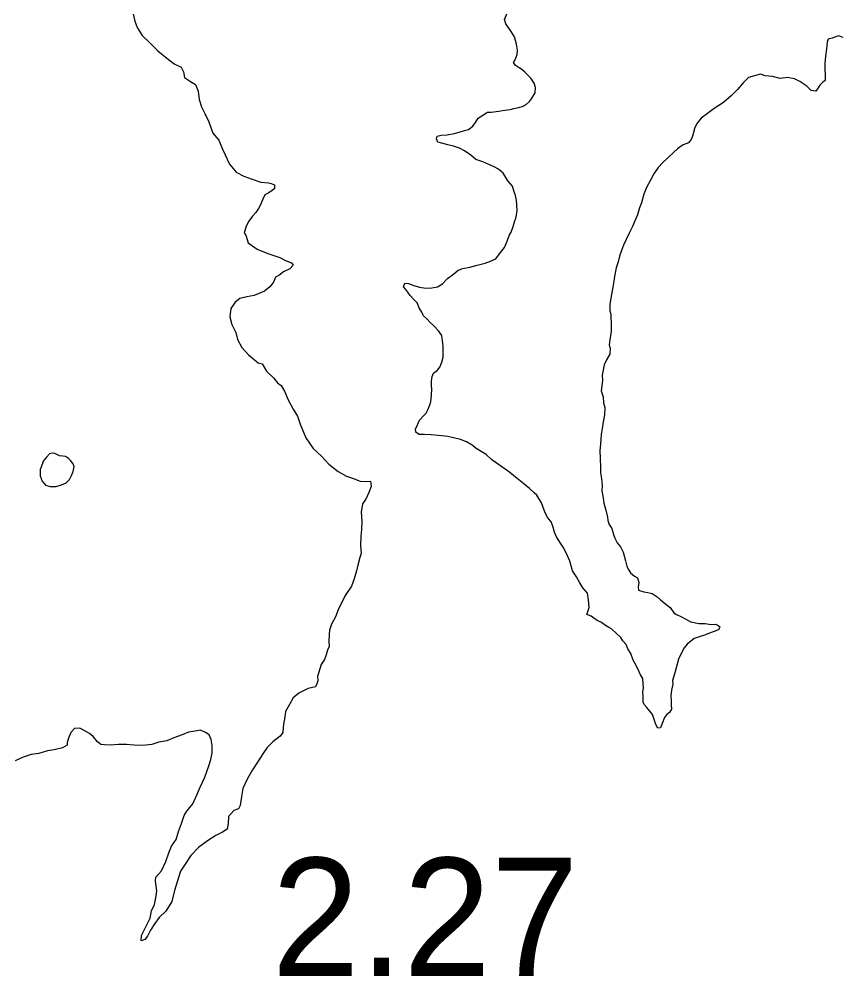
# Model space of a CAD drawing. Extents: x 31699 to 244310, y -8841 to 11474.
# Drawn here: x 134387.1 to 134583.7, y 735.9 to 964.1 of the extents above; entities that cross this region are included whole.
import ezdxf

# ---------------------------------------------------------------- set-up
doc = ezdxf.new("R2010")
doc.units = 0
doc.layers.add('R_Draft', color=7, linetype='Continuous')
doc.layers.add('S_WALL_ANNOT', color=7, linetype='Continuous')

msp = doc.modelspace()

# ---------------------------------------------------------------- linework, layer by layer
at = {"layer": 'R_Draft'}
for points in [[(134414.29, 965.3), (134414.7, 963.64), (134415.31, 962.11), (134416.46, 960.25), (134418.2, 958.53), (134420.21, 956.55), (134422.36, 954.83), (134424.1, 953.51), (134425.77, 952.65), (134426.31, 951.59), (134426.58, 950.19), (134427.99, 949.27), (134429.19, 948.55), (134429.8, 946.95), (134430.09, 944.95), (134430.63, 943.22), (134431.44, 941.63), (134432.39, 939.63), (134433.34, 936.97), (134434.75, 935.25), (134435.63, 933.12), (134436.31, 931.79), (134437.33, 929.53), (134438.87, 927.61), (134440.74, 926.69), (134442.48, 926.04), (134444.81, 925.26), (134446.61, 925.07), (134447.27, 924.94), (134448.07, 924.62), (134448.08, 923.75), (134447.42, 923.21), (134446.56, 922.6), (134445.77, 922.2), (134445.24, 921.19), (134444.72, 919.85), (134444.26, 918.98), (134443.6, 917.98), (134442.81, 917.1), (134441.96, 915.9), (134441.3, 914.76)], [(134505.04, 914.66), (134505.37, 915.8), (134505.71, 916.93), (134505.98, 918.46), (134505.91, 919.86), (134505.85, 920.86), (134505.58, 922.06), (134505.25, 922.93), (134504.86, 924.26), (134503.79, 925.53), (134503.06, 926.73), (134502.6, 927.4), (134501.54, 928.34), (134500.47, 928.87), (134499.21, 929.47), (134497.81, 930.08), (134496.15, 930.68), (134494.89, 931.68), (134493.43, 932.75), (134492.23, 933.35), (134490.77, 933.82), (134489.44, 934.16), (134487.71, 934.63), (134487.04, 934.76), (134486.71, 935.56), (134486.91, 936.23), (134487.85, 936.43), (134489.31, 936.56), (134490.97, 936.82), (134492.1, 937.15), (134493.43, 937.55), (134494.37, 937.82), (134495.36, 938.62), (134496.03, 939.48), (134496.7, 940.48), (134497.76, 941.21), (134498.89, 941.94), (134499.76, 941.94), (134501.62, 942.21), (134502.49, 942.34), (134504.28, 942.6), (134505.15, 942.8), (134506.35, 943.07), (134507.41, 943.4), (134508.14, 943.8), (134508.94, 944.53), (134509.41, 945.13), (134510.27, 946.53), (134510.34, 947.86), (134510.01, 948.86), (134509.28, 950.06), (134508.55, 950.8), (134507.75, 951.6), (134507.09, 952.13), (134505.56, 953.07), (134505.1, 953.8), (134505.5, 954.47), (134505.96, 955.67), (134506.1, 956.74), (134505.84, 958.2), (134505.31, 959.94), (134504.58, 961.21), (134503.25, 963.01), (134502.92, 964.08), (134503.52, 965.41)], [(134583.79, 959.75), (134582.66, 960.15), (134581.2, 959.62), (134580.2, 959.35), (134580, 958.62), (134579.86, 957.02), (134579.59, 955.29), (134579.46, 953.55), (134579.39, 952.35), (134579.52, 950.68), (134579.52, 949.48), (134578.92, 949.09), (134578.19, 948.42), (134577.65, 947.49), (134577.25, 946.95), (134576.19, 947.09), (134575.13, 948.16), (134573.47, 949.29), (134572.2, 949.9), (134570.54, 950.23)], [(134564.09, 951.04), (134561.23, 950.18), (134559.96, 948.98), (134558.56, 947.32), (134557.03, 945.85), (134555.23, 944.26), (134552.97, 942.86), (134551.44, 941.59), (134549.91, 940.53), (134548.91, 939.33), (134548.38, 938.26), (134548.11, 937.13), (134547.84, 936.2), (134547.51, 935.4), (134546.91, 934.6), (134545.58, 934.14), (134544.24, 933.2), (134543.31, 932.34), (134541.98, 931.07), (134540.78, 929.94), (134539.65, 928.74), (134538.58, 927.21), (134537.85, 925.88), (134536.85, 924.01), (134536.18, 922.35), (134535.65, 920.35), (134535.18, 919.15), (134534.71, 917.48), (134534.18, 916.15), (134533.51, 914.68), (134532.71, 913.09), (134531.97, 911.55), (134531.37, 910.22), (134530.91, 908.95), (134530.37, 907.55), (134530.1, 906.22), (134529.64, 904.82), (134529.23, 902.76), (134529.03, 901.62), (134528.83, 900.16), (134528.43, 898.02), (134528.09, 896.09), (134528.09, 894.56), (134528.36, 893.76), (134528.42, 890.89), (134528.42, 889.55), (134528.22, 888.15), (134527.95, 886.42), (134528.15, 885.62), (134528.08, 884.22), (134527.28, 882.82), (134526.74, 881.69), (134526.27, 879.22), (134526.34, 877.96), (134526.07, 875.42), (134526.47, 874.02), (134526.6, 872.62), (134526.93, 871.49), (134526.86, 869.75), (134526.52, 868.02), (134526.32, 866.95), (134526.05, 865.02), (134525.99, 863.89), (134525.85, 862.75), (134525.72, 861.22), (134525.78, 859.42), (134525.91, 857.15), (134525.91, 855.89), (134526.1, 854.48), (134526.24, 852.88), (134526.23, 851.62), (134526.5, 849.95), (134526.63, 848.68), (134527.16, 846.95), (134527.55, 845.28), (134527.62, 844.55), (134527.95, 843.55), (134528.55, 842.61), (134529.01, 841.21), (134529.28, 840.34), (134529.87, 839.21), (134530.67, 838.27), (134531.27, 836.94), (134531.86, 834.87), (134532.13, 833.6), (134532.46, 832.94), (134533.06, 832), (134533.99, 831.2), (134534.72, 830.87), (134535.05, 829.73), (134534.85, 828.67), (134534.98, 827.87), (134536.18, 827.46), (134537.17, 827.33), (134538.24, 827.06), (134539.37, 826.32), (134540.16, 825.59), (134541.09, 824.86), (134542.49, 823.79), (134543.35, 822.45), (134544.02, 822.12)], [(134570.54, 950.23), (134568.75, 949.97), (134566.95, 950.44), (134565.15, 950.64), (134564.09, 951.04)], [(134441.3, 914.76), (134440.85, 913.09), (134441.19, 912.56), (134441.8, 910.76), (134443.94, 909.24), (134446.48, 908.26), (134449.34, 907.28), (134450.68, 906.56), (134452.08, 905.97), (134452.48, 905.44), (134451.69, 904.57), (134450.24, 903.82), (134449.11, 903.01), (134448.32, 902.54), (134447.79, 901.4), (134446.94, 900.26), (134445.68, 899.25), (134443.23, 898.23), (134441.44, 897.88), (134439.78, 897.47), (134438.65, 896.59), (134437.6, 895.12), (134437.42, 893.12), (134437.9, 891.25), (134438.84, 889.39), (134439.19, 887.73), (134440.27, 885.8), (134441.88, 884.08), (134444.16, 882.1), (134445.09, 881.9), (134446.17, 880.18), (134447.84, 878.59), (134448.79, 877.33), (134449.65, 876.74), (134450.46, 875.34), (134451.35, 873.28), (134452.49, 871.09), (134453.57, 869.43)], [(134522.6, 822.08), (134523.13, 823.75), (134523, 825.55), (134522.74, 827.15), (134521.68, 828.49), (134520.95, 829.62), (134520.15, 831.09), (134519.22, 832.49), (134518.89, 833.69), (134518.56, 834.83), (134518.03, 836.09), (134517.1, 837.9), (134516.3, 839.1), (134515.38, 840.63), (134514.91, 841.77), (134514.51, 843.17), (134514.12, 844.17), (134513.32, 845.17), (134512.66, 846.37), (134512.13, 847.84), (134511.8, 848.77), (134510.67, 850.58), (134510.07, 851.11), (134508.94, 852.18), (134507.61, 853.25), (134505.95, 854.52), (134504.22, 855.99), (134503.09, 856.79), (134501.5, 857.86), (134499.9, 858.99), (134498.58, 860.26), (134497.38, 861), (134496.18, 861.67), (134495.25, 862.47), (134493.92, 863.27), (134492.46, 863.87), (134490.8, 864.21), (134489.4, 864.54), (134487.21, 864.82), (134485.41, 864.95), (134483.82, 865.02), (134482.62, 865.02), (134481.82, 865.56), (134481.69, 866.29), (134482.16, 867.36), (134482.69, 868.49), (134483.69, 869.55), (134484.22, 870.09), (134484.62, 870.89), (134485.29, 872.49), (134485.49, 873.42), (134485.56, 874.55), (134485.63, 875.75), (134485.56, 876.82), (134485.57, 877.75), (134485.7, 878.89), (134486.03, 879.69), (134486.97, 880.42), (134487.5, 881.08), (134488.03, 882.28), (134488.3, 883.48), (134488.3, 884.82), (134488.3, 886.22), (134488.17, 887.35), (134487.98, 888.69), (134487.18, 889.75), (134486.05, 890.96), (134485.19, 891.76), (134484.46, 892.56), (134483.66, 893.36), (134483.19, 894.23), (134482.6, 895.29), (134482.13, 896.43), (134481.27, 897.3), (134480.47, 898.23), (134479.88, 899.03), (134479.41, 899.63), (134478.88, 900.24), (134479.15, 901.17), (134480.01, 901.1), (134481.34, 900.56), (134482.67, 900.23), (134484.2, 899.96), (134485.6, 900.02), (134486.93, 900.29), (134488.13, 900.95), (134489.33, 902.22), (134490.86, 903.35), (134491.86, 904.28), (134492.99, 904.61), (134494.65, 904.94), (134496.45, 905.41), (134498.31, 905.94), (134499.64, 906.4), (134500.91, 906.93), (134502.04, 908.47), (134502.97, 909.67), (134503.57, 911.13), (134504.11, 912.53), (134504.51, 913.33), (134505.04, 914.66)], [(134453.57, 869.43), (134454.19, 867.5), (134455.54, 864.24), (134457.29, 861.72), (134459.3, 859.87), (134461.05, 857.95), (134463.26, 856.23), (134465.26, 855.12), (134466.66, 854.59), (134468.53, 853.87), (134469.99, 853.82), (134470.99, 853.89), (134471.13, 852.63), (134470.55, 851.16), (134469.83, 849.62), (134469.04, 848.48), (134468.72, 846.54), (134468.87, 844.34), (134468.82, 842.34), (134468.7, 840.74), (134468.58, 838.67), (134468.73, 836.67), (134468.41, 835.66), (134467.96, 833.86), (134467.64, 832.52), (134467.05, 830.58), (134466.4, 828.84), (134464.89, 826.63), (134463.25, 823.22), (134462.6, 821.54), (134461.68, 819.8), (134461.16, 818.33), (134461.11, 817.33), (134461.05, 815.66), (134461.13, 814.46), (134460.74, 813.59), (134460.41, 812.45), (134459.96, 811.38), (134459.17, 810.18), (134458.84, 809.11), (134458.52, 808.1), (134458.33, 807.37), (134458.4, 806.3), (134458.14, 805.57), (134457.81, 804.83), (134456.09, 804.42), (134453.84, 803.33), (134452.51, 802.19), (134451.6, 800.64), (134450.68, 798.97), (134450.49, 797.7), (134450.17, 795.96), (134450.11, 795.1), (134450.05, 793.9), (134449.4, 793.02), (134447.68, 791.68), (134446.29, 790.33), (134445.24, 788.85), (134443.99, 786.84), (134442.81, 785.03), (134441.56, 782.76), (134440.52, 780.55), (134440.2, 778.68), (134439.82, 776.54), (134439.49, 775.74), (134438.36, 775.33), (134437.11, 773.92), (134436.99, 772.25), (134436.74, 770.84), (134435.68, 770.17), (134434.09, 769.36), (134432.1, 768.07), (134429.92, 766.52), (134428.07, 764.57), (134426.76, 762.49), (134425.64, 760.82), (134424.93, 758.54), (134424.22, 756.27), (134423.51, 753.6), (134422.13, 751.32), (134420.54, 749.77), (134419.49, 748.36), (134418.44, 746.75), (134417.72, 745.35), (134417.13, 744.54), (134416.2, 744.2), (134416.32, 745.47), (134417.56, 748.08), (134418.35, 749.62), (134418.67, 751.36), (134419.39, 752.9), (134419.71, 754.5), (134419.96, 756.17), (134419.82, 757.3), (134419.61, 758.44), (134419.73, 759.44), (134421.12, 760.91), (134422.1, 763.12), (134422.81, 765.2), (134423.47, 766.8), (134424.58, 768.41)], [(134392.67, 858.14), (134392.15, 856.67), (134392.09, 855.14), (134392.57, 853.94), (134393.38, 852.94), (134394.51, 852.62), (134395.97, 852.63), (134397.23, 853.04), (134398.36, 853.52), (134399.09, 854.32), (134399.68, 855.4), (134400, 856.2), (134400.26, 857.4), (134399.99, 858), (134399.38, 858.86), (134398.85, 859.32), (134398.18, 859.79), (134397.51, 859.85), (134396.71, 859.97), (134396.11, 860.24), (134395.58, 860.5), (134394.98, 860.56), (134394.38, 860.42), (134393.66, 859.62), (134392.8, 858.68)], [(134392.8, 858.68), (134392.67, 858.14)], [(134544.02, 822.12), (134545.01, 821.65), (134547.41, 820.31), (134549.33, 819.91), (134550.86, 819.91), (134552.26, 819.7), (134553.26, 819.77), (134553.86, 819.57), (134554.32, 819.17), (134554.12, 818.5), (134553.26, 818.1), (134552.26, 817.77), (134550.93, 817.24), (134549.4, 816.77), (134548.2, 816.38), (134546.6, 814.98), (134545.87, 814.11), (134545.13, 812.78), (134544.53, 811.45), (134543.93, 809.38), (134543.6, 808.18), (134543.06, 806.38), (134543.13, 805.45), (134542.86, 804.05), (134542.66, 802.72), (134542.72, 801.38), (134542.72, 800.51), (134542.79, 799.51), (134542.32, 798.71), (134541.65, 798.12), (134541.12, 797.52), (134540.59, 796.12), (134540.19, 795.05), (134539.52, 794.99), (134539.12, 795.85), (134538.66, 797.05), (134538.26, 798.19), (134537.66, 799.06), (134536.93, 799.86), (134536.27, 800.59), (134536.07, 801.19), (134536.07, 802.53), (134536.01, 803.59), (134536.14, 804.59), (134536.08, 805.66), (134535.95, 806.79), (134535.42, 807.73), (134535.08, 808.39), (134534.42, 809.93), (134533.69, 811.2), (134533.09, 812.8), (134532.43, 813.93), (134532.03, 814.93), (134531.24, 815.8), (134530.71, 816.6), (134529.58, 817.61), (134528.58, 818.61), (134527.85, 819.01), (134527.05, 819.48), (134526.12, 820.21), (134525.26, 820.61), (134524.59, 821.01), (134523.66, 821.68), (134522.6, 822.08)], [(134424.58, 768.41), (134425.1, 770.35), (134425.82, 772.22), (134426.53, 774.17), (134427.12, 775.17), (134428.57, 776.92), (134429.62, 779.19), (134430.34, 780.93), (134431.45, 783.28), (134432.36, 785.95), (134432.88, 787.49), (134433.2, 789.09), (134433.18, 790.83), (134432.97, 792.29), (134432.43, 793.36), (134431.56, 793.95), (134430.36, 794.47), (134429.1, 794.26), (134427.5, 793.98), (134425.98, 793.37), (134423.99, 792.69), (134422.33, 791.94), (134420.41, 791.59), (134418.75, 791.11), (134416.62, 790.83), (134414.56, 790.95), (134412.7, 791.06), (134410.83, 791.05), (134408.91, 790.9), (134407.44, 790.96), (134406.58, 791.08), (134405.77, 791.68), (134404.77, 792.94), (134403.9, 793.66), (134402.63, 794.45), (134401.62, 794.98), (134400.29, 794.9), (134399.44, 793.96), (134398.92, 792.56), (134398.59, 791.55), (134398.6, 790.89), (134397.47, 790.28), (134395.48, 789.79), (134393.88, 789.58), (134391.83, 788.96), (134389.97, 788.68), (134388.04, 788.07), (134386.12, 787.18)]]:
    msp.add_lwpolyline(points, dxfattribs=at)

# ---------------------------------------------------------------- texts
at = {"layer": 'S_WALL_ANNOT'}
msp.add_text('2.27', height=28.16, dxfattribs=at).set_placement((134447.39, 735.87))

doc.saveas('drawing.dxf')
